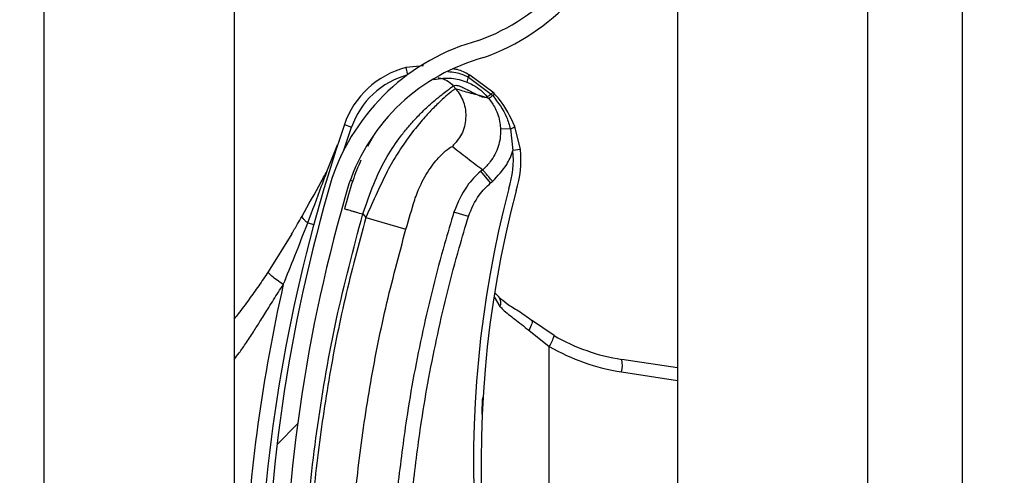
# Model space of a CAD drawing. Header units: inches. Extents: x 170 to 284, y 215 to 248.
# Tile 277 of 656: x 186.1024 to 186.2355, y 242.783 to 242.8446. Entities that reach past the tile are written whole.
import ezdxf

# ---------------------------------------------------------------- set-up
doc = ezdxf.new("R2010")
doc.units = ezdxf.units.IN
doc.header["$LTSCALE"] = 0.25
doc.header["$MEASUREMENT"] = 0
doc.layers.add('ANNOTATIONS', color=1, linetype='Continuous')
doc.layers.add('LH BENCH MOUNT', color=7, linetype='Continuous')
doc.styles.add('ARIAL', font='arial.ttf', dxfattribs={"height": 0.09375})
doc.dimstyles.new('STANDARD$0', dxfattribs={"dimtxt": 0.09375, "dimasz": 0.09375, "dimexe": 0.03125, "dimexo": 0.046875, "dimgap": 0.09, "dimtad": 0, "dimtih": 1, "dimtoh": 1, "dimdec": 4, "dimzin": 0, "dimdsep": 46, "dimtxsty": 'ARIAL', "dimcen": 0.09, "dimadec": 0, "dimazin": 0, "dimtfac": 1, "dimtdec": 4, "dimtofl": 0, "dimtmove": 0, "dimatfit": 1, "dimfxl": 1, "dimtolj": 1, "dimtzin": 0, "dimarcsym": 0})

# ---------------------------------------------------------------- blocks, each defined once
blk = doc.blocks.new('*D114')
at = {"layer": 'ANNOTATIONS', "color": 0, "lineweight": -2, "transparency": 16777216}
for p, q in [((186.1492924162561, 243.6642684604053), (187.5897358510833, 243.6642684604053)), ((187.5584858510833, 243.5705184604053), (187.5584858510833, 241.8503426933)), ((187.5584858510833, 239.6953067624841), (187.5584858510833, 241.4154825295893)), ((186.8279608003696, 239.6015567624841), (187.5897358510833, 239.6015567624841))]:
    blk.add_line(p, q, dxfattribs=at)
at = {"layer": 'ANNOTATIONS', "color": 0, "transparency": 16777216}
for points in [[(187.5428608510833, 243.5705184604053), (187.5741108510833, 243.5705184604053), (187.5584858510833, 243.6642684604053)], [(187.5428608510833, 239.6953067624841), (187.5741108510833, 239.6953067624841), (187.5584858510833, 239.6015567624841)]]:
    blk.add_solid(points, dxfattribs=at)
at = {"layer": 'defpoints', "color": 0, "transparency": 16777216}
for p in [(186.1024174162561, 243.6642684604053), (186.7810858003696, 239.6015567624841), (187.5584858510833, 239.6015567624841)]:
    blk.add_point(p, dxfattribs=at)
at = {"layer": 'ANNOTATIONS', "color": 0, "transparency": 16777216, "insert": (187.5584858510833, 241.6329126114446), "char_height": 0.09375, "attachment_point": 5, "style": 'ARIAL'}
blk.add_mtext('\\A1;OPENING\\PHEIGHT', dxfattribs=at)

msp = doc.modelspace()

# ---------------------------------------------------------------- hatches: boundary and pattern name
at = {"layer": 'LH BENCH MOUNT'}
h = msp.add_hatch(dxfattribs=at)
h.set_pattern_fill('ANSI31', color=256, scale=0.34241245, angle=2.8e-322, style=0)
h.set_pattern_definition([(45, (176.0930244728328, 238.0091787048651), (-0.03026527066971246, 0.03026527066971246), [])])
edge = h.paths.add_edge_path(flags=0)
edge.add_arc((186.1662917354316, 242.6705346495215), 0.001712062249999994, 450.0000000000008, 472.2104203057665)
edge.add_line((186.1656445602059, 242.6721196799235), (186.1647320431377, 242.6743545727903))
edge.add_arc((186.1662917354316, 242.6705346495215), 0.004126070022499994, 450, 472.2104203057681, ccw=False)
edge.add_arc((186.1662917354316, 242.6616319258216), 0.01302879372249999, 401.47616737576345, 450, ccw=False)
edge.add_arc((186.1620458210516, 242.6584817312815), 0.01830194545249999, 359.9999999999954, 400.0613730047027, ccw=False)
edge.add_arc((186.1685858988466, 242.6584817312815), 0.01176186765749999, 292.14085769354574, 360, ccw=False)
edge.add_arc((186.1662917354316, 242.6617346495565), 0.01566536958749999, 235.2570680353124, 295.4307998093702, ccw=False)
edge.add_arc((186.1715306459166, 242.6698498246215), 0.02532140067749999, 212.8542481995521, 235.980933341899, ccw=False)
edge.add_arc((186.1633812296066, 242.6634809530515), 0.01504902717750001, 172.1557183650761, 209.3146496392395, ccw=False)
edge.add_arc((186.1758108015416, 242.6621455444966), 0.02754708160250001, 453.3085031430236, 532.9325737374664, ccw=False)
edge.add_arc((186.1725578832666, 242.6982358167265), 0.008748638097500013, 280.9586189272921, 427.9414322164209)
edge.add_arc((186.1924176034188, 242.7605891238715), 0.05672062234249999, 179.5706357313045, 253.0098997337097, ccw=False)
edge.add_arc((186.3507493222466, 242.7617875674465), 0.2150521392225, 163.4260275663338, 180.2060536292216, ccw=False)
edge.add_arc((186.1719757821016, 242.8139369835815), 0.02884824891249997, 465.1588434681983, 521.4137567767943, ccw=False)
edge.add_arc((186.1546497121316, 242.8684832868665), 0.0284373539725, 290.1205938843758, 343.7190675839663)
edge.add_arc((186.1674901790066, 242.8643058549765), 0.01494630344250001, 345.2914408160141, 400.547192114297)
edge.add_arc((186.1640660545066, 242.8624910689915), 0.0187470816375, 397.9578745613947, 431.4396159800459)
edge.add_arc((186.1662917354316, 242.8673190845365), 0.0134739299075, 433.8775574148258, 472.2736457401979)
edge.add_arc((186.1637236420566, 242.8743385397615), 0.006011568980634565, 474.9825325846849, 495.7175736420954)
edge.add_arc((186.1735166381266, 242.8670793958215), 0.01816498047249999, 500.8992600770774, 539.9999999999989)
edge.add_arc((186.1662917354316, 242.8670793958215), 0.01094007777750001, 539.9999999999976, 629.9999999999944)
edge.add_arc((186.1662917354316, 242.8580054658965), 0.001866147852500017, 269.9999999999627, 285.6422464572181)
edge.add_line((186.1667949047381, 242.8562084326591), (186.167445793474, 242.8538838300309))
edge.add_arc((186.1662917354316, 242.8580054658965), 0.004280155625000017, 269.9999999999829, 285.64224645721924, ccw=False)
edge.add_arc((186.1662917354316, 242.8670793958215), 0.01335408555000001, 179.9999999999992, 269.999999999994, ccw=False)
edge.add_arc((186.1735166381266, 242.8670793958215), 0.020578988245, 500.6113583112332, 540, ccw=False)
edge.add_arc((186.1637236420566, 242.8743385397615), 0.008425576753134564, 474.5776671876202, 496.4997109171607, ccw=False)
edge.add_arc((186.1662917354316, 242.8673190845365), 0.01588793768, 433.6903022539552, 472.4705806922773, ccw=False)
edge.add_arc((186.1640660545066, 242.8624910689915), 0.02116108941, 398.1045307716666, 431.57717173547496, ccw=False)
edge.add_arc((186.1674901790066, 242.8643058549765), 0.01736031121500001, 345.1802481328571, 400.36585332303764, ccw=False)
edge.add_arc((186.1546497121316, 242.8684832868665), 0.030851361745, 289.91815728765, 343.77953759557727, ccw=False)
edge.add_arc((186.1719757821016, 242.8139369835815), 0.02643424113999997, 464.9417095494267, 521.3236131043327)
edge.add_arc((186.3507493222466, 242.7617875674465), 0.21263813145, 523.4376684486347, 540.2096895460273)
edge.add_arc((186.1924176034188, 242.7605891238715), 0.05430661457, 539.5566266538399, 613.1145348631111)
edge.add_arc((186.1725578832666, 242.6982358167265), 0.01116264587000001, 280.0610388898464, 428.5290871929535, ccw=False)
edge.add_arc((186.1758108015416, 242.6621455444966), 0.02513307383, 452.9714001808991, 532.9706577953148)
edge.add_arc((186.1633812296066, 242.6634809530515), 0.01263501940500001, 532.0830472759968, 568.9826967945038)
edge.add_arc((186.1715306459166, 242.6698498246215), 0.022907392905, 213.0443063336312, 236.0197152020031)
edge.add_arc((186.1662917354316, 242.6617346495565), 0.01325136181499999, 235.1922404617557, 295.7352497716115)
edge.add_arc((186.1685858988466, 242.6584817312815), 0.009347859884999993, 291.7225241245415, 360)
edge.add_arc((186.1620458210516, 242.6584817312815), 0.01588793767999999, 359.9999999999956, 399.9521788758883)
edge.add_arc((186.1662917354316, 242.6616319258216), 0.01061478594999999, 401.6345013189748, 450.0000000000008)

# ---------------------------------------------------------------- linework, layer by layer
for p, q in [((186.2298594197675, 239.6490664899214), (186.2298594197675, 243.9018291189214)), ((186.2298594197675, 239.6490664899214), (186.2298594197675, 243.9018291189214)), ((186.1913380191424, 243.8543193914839), (186.1913380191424, 239.6897279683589)), ((186.2170189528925, 243.8543193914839), (186.2170189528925, 239.6490664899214)), ((186.2298594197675, 239.6490664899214), (186.2298594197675, 243.8543193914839)), ((186.1057349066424, 239.6490664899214), (186.1057349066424, 243.7595607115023)), ((186.1314158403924, 242.9606655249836), (186.1314158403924, 242.7682915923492)), ((186.1570029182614, 242.8383731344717), (186.1546035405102, 242.8381236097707)), ((186.1546035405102, 242.8381236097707), (186.1548572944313, 242.8371572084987)), ((186.1630076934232, 242.8368678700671), (186.1630086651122, 242.8368674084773)), ((186.1630086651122, 242.8368674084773), (186.1630707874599, 242.836837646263)), ((186.1630707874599, 242.836837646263), (186.1630716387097, 242.8368372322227)), ((186.1630716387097, 242.8368372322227), (186.1661753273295, 242.8345528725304)), ((186.1631899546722, 242.8371577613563), (186.1631890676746, 242.8371582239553)), ((186.1632515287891, 242.8371254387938), (186.1631899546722, 242.8371577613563)), ((186.1632524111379, 242.8371249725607), (186.1632515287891, 242.8371254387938)), ((186.1663938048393, 242.8348013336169), (186.1632524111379, 242.8371249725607)), ((186.1613835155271, 242.8352657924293), (186.1610357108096, 242.8356771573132)), ((186.1628838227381, 242.8361803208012), (186.1628845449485, 242.8361800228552)), ((186.1658192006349, 242.8339499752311), (186.1648878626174, 242.8342825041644)), ((186.1661753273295, 242.8345528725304), (186.1663656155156, 242.8343472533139)), ((186.1463093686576, 242.8304154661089), (186.1472811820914, 242.8300826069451)), ((186.1701068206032, 242.8270426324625), (186.1693562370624, 242.8301896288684)), ((186.1462454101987, 242.8269818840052), (186.1472811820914, 242.8300826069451)), ((186.1502438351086, 242.8289243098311), (186.1494501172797, 242.8274855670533)), ((186.1687535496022, 242.8298421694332), (186.1674199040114, 242.8297930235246)), ((186.1687535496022, 242.8298421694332), (186.1690857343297, 242.8269303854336)), ((186.1440407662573, 242.8242996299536), (186.1453956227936, 242.827688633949)), ((186.1701068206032, 242.8270426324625), (186.1690857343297, 242.8269303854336)), ((186.165005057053, 242.8243244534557), (186.1647570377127, 242.8241147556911)), ((186.1660827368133, 242.8225467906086), (186.1647570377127, 242.8241147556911)), ((186.1471115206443, 242.8229112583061), (186.1474398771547, 242.8228104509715)), ((186.1660827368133, 242.8225467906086), (186.1663307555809, 242.822756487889)), ((186.1487919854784, 242.8183425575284), (186.1492048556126, 242.8178542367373)), ((186.1630862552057, 242.8180069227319), (186.1611233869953, 242.8186095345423)), ((186.1413538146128, 242.8171343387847), (186.1421723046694, 242.8169125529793)), ((186.1492048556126, 242.8178542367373), (186.1546350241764, 242.8163061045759)), ((186.1391859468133, 242.8156390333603), (186.1359997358, 242.81051255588)), ((186.1666509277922, 242.8076770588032), (186.1672443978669, 242.8071193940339)), ((186.1665405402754, 242.8071441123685), (186.1673421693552, 242.8058388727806)), ((186.1746502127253, 242.8019182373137), (186.171609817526, 242.8039855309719)), ((186.1712230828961, 242.8026412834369), (186.1740134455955, 242.800437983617)), ((186.1740134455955, 242.7350172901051), (186.1740134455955, 242.800437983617)), ((186.1913380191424, 242.7975424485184), (186.1838006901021, 242.798692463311)), ((186.1837659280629, 242.7969999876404), (186.1913380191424, 242.7958446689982))]:
    msp.add_line(p, q, dxfattribs=at)
at = {"layer": 'LH BENCH MOUNT', "flags": 128}
msp.add_lwpolyline([(186.171609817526, 242.8039855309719), (186.1716658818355, 242.8039114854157), (186.1716914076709, 242.8038026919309), (186.171685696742, 242.8036621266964), (186.1716489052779, 242.8034936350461), (186.1715820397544, 242.8033018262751), (186.1714869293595, 242.8030919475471), (186.1713661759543, 242.8028697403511), (186.1712230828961, 242.8026412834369)], dxfattribs=at)
at = {"layer": 'LH BENCH MOUNT'}
for centre, radius, start, end in [((186.1546497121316, 242.8684832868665), 0.02843735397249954, 290.1205938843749, 343.7190675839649), ((186.1546497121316, 242.8684832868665), 0.03085136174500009, 289.91815728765, 343.7795375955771), ((186.1719757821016, 242.8139369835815), 0.02884824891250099, 105.1588434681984, 161.4137567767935), ((186.1719757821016, 242.8139369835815), 0.02643424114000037, 104.9417095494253, 161.3236131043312), ((186.157647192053, 242.8265321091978), 0.01198443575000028, 104.7123854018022, 161.0929786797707), ((186.157647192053, 242.8265321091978), 0.01095719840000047, 104.712385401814, 161.0929786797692), ((186.1651179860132, 242.8359001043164), 0.002251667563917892, 155.393955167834, 172.8510957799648), ((186.1651206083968, 242.8358986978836), 0.00225369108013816, 155.3897650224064, 172.829145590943), ((186.164417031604, 242.8361893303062), 0.00156417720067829, 141.7256942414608, 154.2910519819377), ((186.164421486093, 242.8361870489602), 0.001568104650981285, 141.7542666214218, 154.2863466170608), ((186.1645201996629, 242.8361280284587), 0.001613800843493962, 141.8260927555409, 153.9140894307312), ((186.1645193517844, 242.8361283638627), 0.001611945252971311, 141.8104826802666, 153.911457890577), ((186.3507141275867, 242.7604040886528), 0.2160622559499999, 161.092978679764, 176.5593061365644), ((186.1684014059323, 242.831149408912), 0.001353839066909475, 285.0764398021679, 314.8519014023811), ((186.1571730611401, 242.8256208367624), 0.01198443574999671, 341.3410974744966, 6.273281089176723), ((186.1571730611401, 242.8256208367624), 0.01301167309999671, 341.5025581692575, 6.27328108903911), ((186.3507493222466, 242.7617875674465), 0.215052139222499, 163.4260275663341, 180.2060536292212), ((186.3507493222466, 242.7617875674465), 0.2126381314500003, 163.4376684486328, 180.2096895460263), ((186.3103094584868, 242.7846982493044), 0.1465525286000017, 165.3406183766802, 202.0185750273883), ((186.3103094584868, 242.7846982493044), 0.1455252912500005, 165.3544246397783, 203.870550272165), ((186.3507141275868, 242.7604040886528), 0.2180957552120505, 167.1792232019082, 177.2529346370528), ((186.1663523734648, 242.8063679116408), 0.001122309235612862, 331.8758133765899, 39.94683461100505), ((186.1710884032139, 242.8025733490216), 0.003621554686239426, 323.869476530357, 349.5782562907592), ((186.1877258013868, 242.8244180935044), 0.0260233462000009, 239.8373732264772, 261.3249484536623), ((186.1879492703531, 242.8244180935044), 0.02773540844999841, 239.8373732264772, 261.3249484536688), ((186.1804700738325, 242.7979142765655), 0.00342031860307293, 344.4956794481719, 13.15103634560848)]:
    msp.add_arc(centre, radius, start, end, dxfattribs=at)
for points, knots in [([(186.1602920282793, 242.8375887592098), (186.1606622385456, 242.8375673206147), (186.1616107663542, 242.8375123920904), (186.162478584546, 242.8371119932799), (186.1630076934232, 242.8368678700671)], [0, 0, 0, 0, 0.3902998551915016, 0.9999999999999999, 0.9999999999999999, 0.9999999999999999, 0.9999999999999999]), ([(186.1631890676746, 242.8371582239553), (186.1626642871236, 242.8374364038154), (186.1619734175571, 242.8378026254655), (186.1612110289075, 242.8379303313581), (186.1610277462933, 242.8379610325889)], [0, 0, 0, 0, 0.7595942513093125, 1, 1, 1, 1]), ([(186.1487919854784, 242.8183425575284), (186.1492678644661, 242.819699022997), (186.1501662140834, 242.8222597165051), (186.1517815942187, 242.8257506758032), (186.1533840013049, 242.8281626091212), (186.1547159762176, 242.8298653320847), (186.1556308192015, 242.8309087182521), (186.1564224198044, 242.8317372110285), (186.157091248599, 242.8323971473), (186.1578360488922, 242.8330922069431), (186.1586698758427, 242.8338179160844), (186.1597992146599, 242.8347259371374), (186.1607892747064, 242.8354858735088), (186.1609584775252, 242.8356172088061), (186.1610357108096, 242.8356771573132)], [0, 0, 0, 0, 0.1307156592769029, 0.2467609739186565, 0.3577928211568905, 0.4170971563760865, 0.4791482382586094, 0.5177152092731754, 0.5590896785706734, 0.603294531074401, 0.6633484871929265, 0.7353692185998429, 0.8792082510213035, 1, 1, 1, 1]), ([(186.1584241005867, 242.8365174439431), (186.1592155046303, 242.8366409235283), (186.1607331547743, 242.8368777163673), (186.162187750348, 242.8364060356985), (186.1628838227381, 242.8361803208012)], [0, 0, 0, 0, 0.5214667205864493, 1, 1, 1, 1]), ([(186.1589977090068, 242.8367475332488), (186.1591878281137, 242.8367192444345), (186.1595832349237, 242.8366604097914), (186.160320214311, 242.8363575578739), (186.1607538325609, 242.8359452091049), (186.1610357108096, 242.8356771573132)], [0, 0, 0, 0, 0.2447599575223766, 0.5090480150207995, 1, 1, 1, 1]), ([(186.1610357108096, 242.8356771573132), (186.1611425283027, 242.835716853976), (186.1613667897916, 242.8358001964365), (186.1619685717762, 242.8356061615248), (186.1627231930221, 242.8352581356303), (186.1635224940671, 242.8348439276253), (186.1643199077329, 242.8344368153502), (186.1647438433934, 242.8342786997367), (186.164958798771, 242.8341985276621)], [0, 0, 0, 0, 0.1574760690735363, 0.330618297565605, 0.4911886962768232, 0.6742546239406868, 0.834831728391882, 1, 1, 1, 1]), ([(186.1628845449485, 242.8361800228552), (186.1631640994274, 242.8360517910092), (186.1641970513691, 242.8355779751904), (186.1650912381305, 242.834812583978), (186.1656256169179, 242.8341792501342), (186.1656256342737, 242.8341792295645)], [0, 0, 0, 0, 0.2706300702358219, 0.9999763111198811, 1, 1, 1, 1]), ([(186.1613835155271, 242.8352657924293), (186.1613041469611, 242.8352341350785), (186.1611428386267, 242.835169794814), (186.1603543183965, 242.8345510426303), (186.1592933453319, 242.8336078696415), (186.1580629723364, 242.8323943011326), (186.1566551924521, 242.8308483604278), (186.1551800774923, 242.8290131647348), (186.1536900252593, 242.8268779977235), (186.1521616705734, 242.8243234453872), (186.150725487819, 242.8212471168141), (186.149716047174, 242.818994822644), (186.1492048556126, 242.8178542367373)], [0, 0, 0, 0, 0.1094013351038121, 0.2223468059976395, 0.3151791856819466, 0.4102231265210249, 0.5012749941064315, 0.5946006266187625, 0.6834485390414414, 0.7745330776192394, 0.8858211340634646, 1, 1, 1, 1]), ([(186.1613835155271, 242.8352657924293), (186.1617726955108, 242.8346899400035), (186.162581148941, 242.8334937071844), (186.1628399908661, 242.8312686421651), (186.1623122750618, 242.8290912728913), (186.161364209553, 242.8280015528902), (186.1609078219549, 242.8274769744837)], [0, 0, 0, 0, 0.2406941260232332, 0.4999999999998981, 0.7593058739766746, 1, 1, 1, 1]), ([(186.1648878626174, 242.8342825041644), (186.1646771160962, 242.8343407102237), (186.1640958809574, 242.8345012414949), (186.1630276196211, 242.8347108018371), (186.1620068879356, 242.8350553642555), (186.1613835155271, 242.8352657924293)], [0, 0, 0, 0, 0.1812946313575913, 0.50000735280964, 1, 1, 1, 1]), ([(186.164958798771, 242.8341985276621), (186.1650523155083, 242.8341728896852), (186.1652403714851, 242.8341213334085), (186.1654677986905, 242.834108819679), (186.1655729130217, 242.8341560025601), (186.1656253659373, 242.8341795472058)], [0, 0, 0, 0, 0.3313600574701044, 0.6663431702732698, 0.9999999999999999, 0.9999999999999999, 0.9999999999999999, 0.9999999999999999]), ([(186.1656253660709, 242.8341795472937), (186.1656735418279, 242.8341224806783), (186.1657381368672, 242.8340459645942), (186.1658027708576, 242.8339694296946), (186.1658192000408, 242.8339499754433)], [0, 0, 0, 0, 0.7458120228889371, 0.9999999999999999, 0.9999999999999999, 0.9999999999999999, 0.9999999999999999]), ([(186.1661753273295, 242.8345528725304), (186.1661555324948, 242.8345376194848), (186.1660365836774, 242.8344459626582), (186.1658520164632, 242.8343090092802), (186.1656770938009, 242.8341908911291), (186.1656427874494, 242.8341831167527), (186.1656256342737, 242.8341792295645)], [0, 0, 0, 0, 0.06239373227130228, 0.3749291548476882, 0.6874645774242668, 1, 1, 1, 1]), ([(186.1663656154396, 242.8343472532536), (186.1663456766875, 242.834331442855), (186.1662259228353, 242.834236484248), (186.1660407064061, 242.8340934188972), (186.1658668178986, 242.8339675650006), (186.1658350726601, 242.833955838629), (186.1658192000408, 242.8339499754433)], [0, 0, 0, 0, 0.062428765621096, 0.3749525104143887, 0.6874762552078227, 1, 1, 1, 1]), ([(186.1663658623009, 242.8343469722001), (186.1670741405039, 242.8334187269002), (186.1681275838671, 242.8320381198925), (186.1685990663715, 242.8303841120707), (186.1687535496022, 242.8298421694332)], [0, 0, 0, 0, 0.6723457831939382, 1, 1, 1, 1]), ([(186.166598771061, 242.8345907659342), (186.1665987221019, 242.8345908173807), (186.1665311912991, 242.8346617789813), (186.1664624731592, 242.8347315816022), (186.1663938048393, 242.8348013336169)], [0, 0, 0, 0, 0.0007249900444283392, 0.9999999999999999, 0.9999999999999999, 0.9999999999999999, 0.9999999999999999]), ([(186.1693562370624, 242.8301896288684), (186.1687429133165, 242.8314853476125), (186.1679923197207, 242.8330710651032), (186.1668142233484, 242.834355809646), (186.1665987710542, 242.8345907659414)], [0, 0, 0, 0, 0.8171182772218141, 1, 1, 1, 1]), ([(186.1658160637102, 242.8339536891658), (186.1658160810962, 242.8339536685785), (186.1661511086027, 242.8335569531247), (186.1668351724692, 242.8325231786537), (186.1673257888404, 242.8310635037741), (186.167399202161, 242.8300724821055), (186.1674199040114, 242.8297930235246)], [0, 0, 0, 0, 1.782673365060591e-05, 0.3435204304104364, 0.8148790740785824, 1, 1, 1, 1]), ([(186.1674199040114, 242.8297930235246), (186.1674206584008, 242.8297707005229), (186.1674472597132, 242.8289835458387), (186.1672226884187, 242.8274120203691), (186.1662671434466, 242.8255753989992), (186.1653879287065, 242.824648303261), (186.1650049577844, 242.8243243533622), (186.1650049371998, 242.82432433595)], [0, 0, 0, 0, 0.0108740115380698, 0.3834398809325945, 0.7558119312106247, 0.9999868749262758, 1, 1, 1, 1]), ([(186.1558144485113, 242.8202394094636), (186.155814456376, 242.8202394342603), (186.155928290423, 242.820598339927), (186.1564277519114, 242.8220045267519), (186.1576023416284, 242.8242072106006), (186.1591371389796, 242.8261104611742), (186.1604825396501, 242.8273221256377), (186.1607562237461, 242.8274217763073), (186.1609078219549, 242.8274769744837)], [0, 0, 0, 0, 4.497367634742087e-06, 0.06509473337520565, 0.2616701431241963, 0.4753105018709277, 0.7093656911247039, 0.9999999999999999, 0.9999999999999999, 0.9999999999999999, 0.9999999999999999]), ([(186.1609078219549, 242.8274769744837), (186.1615810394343, 242.8269478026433), (186.1629274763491, 242.8258894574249), (186.1643124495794, 242.8248460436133), (186.1650049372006, 242.8243243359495)], [0, 0, 0, 0, 0.4999992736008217, 1, 1, 1, 1]), ([(186.1663307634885, 242.8227564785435), (186.1670325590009, 242.8234748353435), (186.1681946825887, 242.8246643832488), (186.1688696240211, 242.8262378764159), (186.1690748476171, 242.8268954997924), (186.1690857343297, 242.8269303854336)], [0, 0, 0, 0, 0.5907811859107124, 0.9782917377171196, 1, 1, 1, 1]), ([(186.1485226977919, 242.8256121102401), (186.1481483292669, 242.8246942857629), (186.1472917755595, 242.8225943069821), (186.1466722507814, 242.8203271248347), (186.1463234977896, 242.8190508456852)], [0, 0, 0, 0, 0.4370636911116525, 1, 1, 1, 1]), ([(186.1405819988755, 242.818049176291), (186.1414529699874, 242.8195894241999), (186.1426157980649, 242.8216457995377), (186.1437548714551, 242.8237671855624), (186.1440407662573, 242.8242996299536)], [0, 0, 0, 0, 0.7490110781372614, 1, 1, 1, 1]), ([(186.1413538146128, 242.8171343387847), (186.1419822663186, 242.818799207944), (186.1428824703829, 242.8211839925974), (186.1437721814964, 242.8235771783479), (186.1440407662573, 242.8242996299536)], [0, 0, 0, 0, 0.6981213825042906, 1, 1, 1, 1]), ([(186.1647570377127, 242.8241147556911), (186.1647570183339, 242.8241147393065), (186.1640631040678, 242.823528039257), (186.1624882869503, 242.8219045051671), (186.1616302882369, 242.81983323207), (186.1611233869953, 242.8186095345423)], [0, 0, 0, 0, 1.142795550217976e-05, 0.409211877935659, 1, 1, 1, 1]), ([(186.1630862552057, 242.8180069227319), (186.1634979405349, 242.8190241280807), (186.1641954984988, 242.8207476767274), (186.1655341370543, 242.8220238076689), (186.1660827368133, 242.8225467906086)], [0, 0, 0, 0, 0.5901808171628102, 1, 1, 1, 1]), ([(186.1546350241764, 242.8163061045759), (186.1550225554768, 242.8176307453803), (186.1554100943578, 242.8189554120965), (186.1558144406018, 242.8202393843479), (186.1558144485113, 242.8202394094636)], [0, 0, 0, 0, 0.999980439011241, 1, 1, 1, 1]), ([(186.1406798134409, 242.7613160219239), (186.1407785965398, 242.7660714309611), (186.1409766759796, 242.7756069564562), (186.1425862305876, 242.7899158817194), (186.1450430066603, 242.8042254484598), (186.1475403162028, 242.8136292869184), (186.1487919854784, 242.8183425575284)], [0, 0, 0, 0, 0.2468628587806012, 0.4950083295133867, 0.74689458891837, 1, 1, 1, 1]), ([(186.1463234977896, 242.8190508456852), (186.1463564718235, 242.819041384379), (186.1464071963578, 242.819026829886), (186.1467150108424, 242.8189385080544), (186.1470335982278, 242.8188470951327), (186.1474290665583, 242.8187336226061), (186.1480037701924, 242.8185687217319), (186.1484814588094, 242.8184316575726), (186.1487919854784, 242.8183425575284)], [0, 0, 0, 0, 0.2394568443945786, 0.3683606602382, 0.5000000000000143, 0.6316393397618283, 0.7605431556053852, 1, 1, 1, 1]), ([(186.1611233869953, 242.8186095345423), (186.1606953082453, 242.8171802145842), (186.1591104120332, 242.8118883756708), (186.1568152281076, 242.8025902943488), (186.154748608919, 242.7916809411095), (186.1538972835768, 242.7846686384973), (186.1535337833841, 242.7816745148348)], [0, 0, 0, 0, 0.1185397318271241, 0.4388752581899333, 0.7604101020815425, 1, 1, 1, 1]), ([(186.1380557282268, 242.808799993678), (186.1385785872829, 242.8100913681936), (186.1397015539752, 242.8128649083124), (186.1407783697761, 242.8156473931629), (186.1413538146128, 242.8171343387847)], [0, 0, 0, 0, 0.4656051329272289, 1, 1, 1, 1]), ([(186.1391839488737, 242.8156356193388), (186.1391839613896, 242.8156356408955), (186.1394482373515, 242.8160908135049), (186.1399159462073, 242.8168908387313), (186.1403828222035, 242.8176999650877), (186.1405819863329, 242.8180491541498), (186.1405819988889, 242.8180491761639)], [0, 0, 0, 0, 2.704369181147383e-05, 0.571031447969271, 0.9999729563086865, 1, 1, 1, 1]), ([(186.1413538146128, 242.8171343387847), (186.14122260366, 242.8172460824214), (186.1409572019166, 242.8174721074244), (186.140703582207, 242.8177623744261), (186.1405992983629, 242.8179472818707), (186.1405852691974, 242.8180299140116), (186.1405819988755, 242.818049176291)], [0, 0, 0, 0, 0.2979480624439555, 0.6026626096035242, 0.9073771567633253, 0.9999999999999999, 0.9999999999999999, 0.9999999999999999, 0.9999999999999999]), ([(186.1492048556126, 242.8178542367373), (186.1482307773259, 242.8142240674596), (186.1462797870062, 242.8069531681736), (186.144101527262, 242.7958724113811), (186.1424904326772, 242.7846898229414), (186.1414796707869, 242.7737211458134), (186.1412849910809, 242.7664733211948), (186.1411915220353, 242.7629935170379)], [0, 0, 0, 0, 0.2027568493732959, 0.4061035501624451, 0.6088604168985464, 0.8122072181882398, 1, 1, 1, 1]), ([(186.1555752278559, 242.7814542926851), (186.1559349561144, 242.784417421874), (186.1567756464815, 242.7913422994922), (186.1588195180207, 242.802138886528), (186.1610898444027, 242.8113410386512), (186.162662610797, 242.8165924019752), (186.1630862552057, 242.8180069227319)], [0, 0, 0, 0, 0.2395900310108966, 0.5599255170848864, 0.8814604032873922, 0.9999999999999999, 0.9999999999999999, 0.9999999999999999, 0.9999999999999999]), ([(186.146837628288, 242.7629238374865), (186.1468376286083, 242.7629238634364), (186.1468794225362, 242.7663101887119), (186.1471425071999, 242.7733569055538), (186.1480944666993, 242.7840301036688), (186.1496690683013, 242.79490617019), (186.1517875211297, 242.8056935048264), (186.1536858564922, 242.8127685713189), (186.1546350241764, 242.8163061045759)], [0, 0, 0, 0, 1.439079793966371e-06, 0.1877923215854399, 0.3908439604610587, 0.5938956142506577, 0.7969478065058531, 1, 1, 1, 1]), ([(186.1359997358, 242.81051255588), (186.1355774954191, 242.8098850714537), (186.134736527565, 242.8086353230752), (186.1333792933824, 242.8067442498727), (186.1322799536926, 242.8052573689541), (186.1315894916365, 242.8043906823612), (186.1314158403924, 242.8041727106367)], [0, 0, 0, 0, 0.2874979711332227, 0.5726040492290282, 0.8925098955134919, 1, 1, 1, 1]), ([(186.1380557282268, 242.808799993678), (186.1377649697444, 242.8090052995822), (186.1371661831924, 242.8094281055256), (186.1364771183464, 242.8099693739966), (186.1360354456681, 242.8103699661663), (186.1360114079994, 242.8104659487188), (186.1359997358, 242.81051255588)], [0, 0, 0, 0, 0.242789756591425, 0.5000000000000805, 0.7572102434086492, 1, 1, 1, 1]), ([(186.1314158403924, 242.7986881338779), (186.1316367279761, 242.798976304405), (186.1322125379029, 242.7997275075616), (186.1331125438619, 242.801038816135), (186.1340874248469, 242.8025188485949), (186.1350835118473, 242.8041002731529), (186.1361597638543, 242.8058312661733), (186.137169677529, 242.8074391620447), (186.1378341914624, 242.8084597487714), (186.1380557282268, 242.808799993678)], [0, 0, 0, 0, 0.09019872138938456, 0.2351300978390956, 0.3944108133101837, 0.5296508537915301, 0.6982639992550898, 0.8994067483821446, 1, 1, 1, 1]), ([(186.1672047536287, 242.8071011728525), (186.1675480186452, 242.8068168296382), (186.1682880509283, 242.8062038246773), (186.1698494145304, 242.8052285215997), (186.1710968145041, 242.8044495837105), (186.1717174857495, 242.8038883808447), (186.1717778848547, 242.8038337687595)], [0, 0, 0, 0, 0.2839420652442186, 0.6121401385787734, 0.9622563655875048, 1, 1, 1, 1]), ([(186.1673421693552, 242.8058388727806), (186.1674721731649, 242.8057051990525), (186.1680617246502, 242.8050990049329), (186.1693543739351, 242.8041413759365), (186.1705943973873, 242.8031459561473), (186.1712230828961, 242.8026412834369)], [0, 0, 0, 0, 0.1223980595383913, 0.5550603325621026, 1, 1, 1, 1]), ([(186.1649172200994, 242.7912944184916), (186.1649270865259, 242.7915994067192), (186.1649511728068, 242.7923439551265), (186.1649944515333, 242.7930882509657), (186.1650200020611, 242.7935276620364)], [0, 0, 0, 0, 0.4096284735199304, 1, 1, 1, 1])]:
    msp.add_open_spline(points, degree=3, knots=knots, dxfattribs=at)
for points in [[(186.1663938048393, 242.8348013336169), (186.1663922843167, 242.8347969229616), (186.1663892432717, 242.8347881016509), (186.1663453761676, 242.8347361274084), (186.1662764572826, 242.8346598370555), (186.1662090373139, 242.8345885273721), (186.1661753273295, 242.8345528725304)], [(186.1665986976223, 242.8345908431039), (186.1665966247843, 242.83458681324), (186.1665924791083, 242.8345787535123), (186.1665453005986, 242.8345279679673), (186.1664721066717, 242.8344528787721), (186.1664011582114, 242.834382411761), (186.1663656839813, 242.8343471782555)], [(186.1663309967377, 242.822756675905), (186.1661608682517, 242.8229577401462), (186.1658206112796, 242.8233598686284), (186.1653880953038, 242.82387103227), (186.1650792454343, 242.8242360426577), (186.1650295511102, 242.8242947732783), (186.1650047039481, 242.8243241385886)]]:
    msp.add_open_spline(points, degree=3, dxfattribs=at)

# ---------------------------------------------------------------- dimensions: what is measured, and where the dimension line sits
at = {"layer": 'ANNOTATIONS'}
dim = msp.add_linear_dim(base=(187.5584858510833, 239.6015567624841), p1=(186.102417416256, 243.6642684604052), p2=(186.7810858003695, 239.6015567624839), angle=90, text='OPENING\\PHEIGHT', dimstyle='STANDARD$0', dxfattribs=at)
dim.commit()
dim.dimension.update_dxf_attribs({"geometry": '*D114', "text_midpoint": (187.5584858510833, 241.6329126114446)})

doc.saveas('drawing.dxf')
